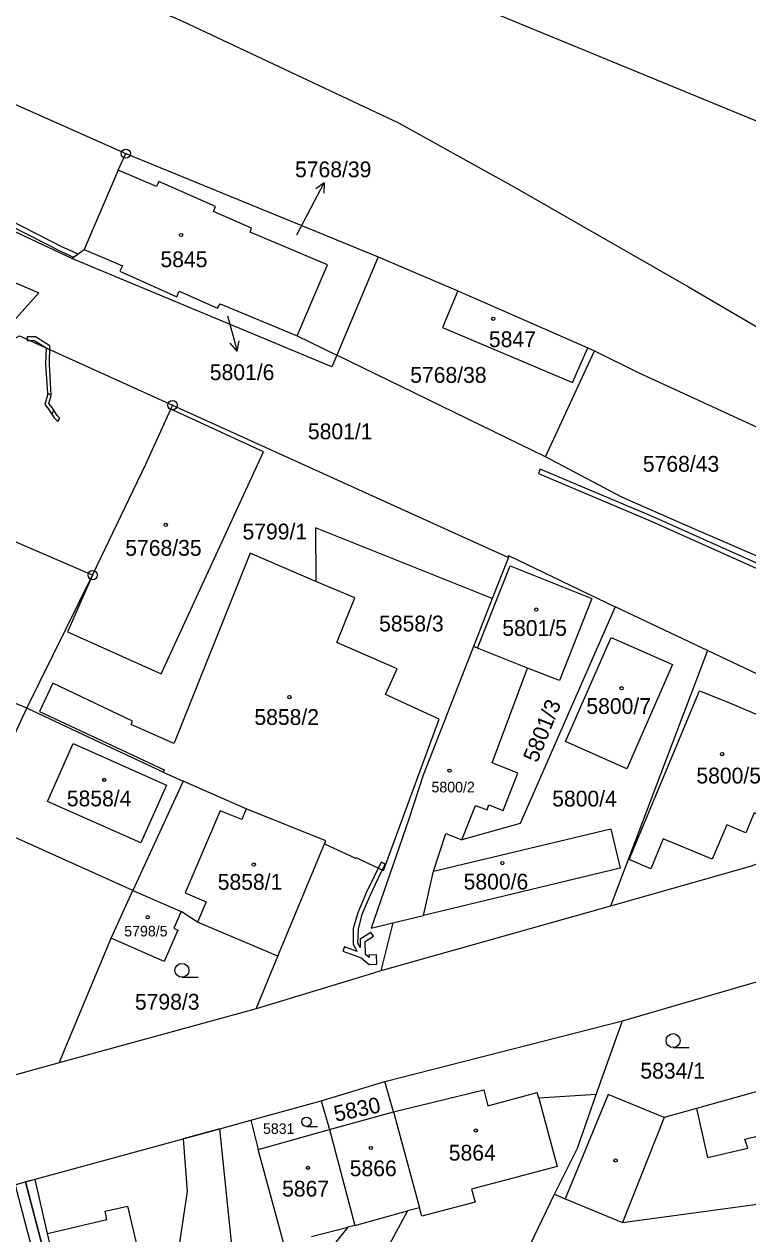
# Model space of a CAD drawing. Extents: x -644096 to -634268, y -1141430 to -1133463.
# Drawn here: x -639879.7 to -639801.8, y -1138714.8 to -1138584.7 of the extents above; entities that cross this region are included whole.
import ezdxf

# ---------------------------------------------------------------- set-up
doc = ezdxf.new("R2010")
doc.units = 0
for name, color, linetype in [('_CIVIL_CONSTRUCTION', 7, 'Continuous'), ('B_Hranice _3D', 7, 'Continuous'), ('M_Svah_Nasyp', 7, 'Continuous'), ('M_Svah_Zarez', 7, 'Continuous'), ('svrsek_osa_sjezdy', 7, 'Continuous'), ('svrsek_osa_terminal_VRT', 7, 'Continuous'), ('svrsek_osa_VRT', 7, 'Continuous'), ('svrsek_popisy_VRT', 7, 'Continuous'), ('terminal_VRT', 7, 'Continuous')]:
    doc.layers.add(name, color=color, linetype=linetype)

msp = doc.modelspace()

# ---------------------------------------------------------------- linework, layer by layer
at = {"layer": '_CIVIL_CONSTRUCTION'}
for centre, radius in [((-639868.78, -1138598.61), 0.5), ((-639868.78, -1138598.61), 0.0303), ((-639863.75, -1138625.67), 0.5), ((-639863.75, -1138625.67), 0.0303), ((-639872.35, -1138643.96), 0.5), ((-639872.35, -1138643.96), 0.0303)]:
    msp.add_circle(centre, radius, dxfattribs=at)
at = {"layer": 'B_Hranice _3D'}
for points in [[(-639883.08, -1138605.42), (-639875.81, -1138609.12), (-639874.75, -1138609.6), (-639874.41, -1138609.76), (-639873.94, -1138609.42), (-639874.53, -1138609.14), (-639875.59, -1138608.66), (-639882.84, -1138604.98)], [(-639796, -1138644.86), (-639812.03, -1138637.68), (-639824.18, -1138632.57), (-639824.35, -1138633.04), (-639812.23, -1138638.14), (-639796.2, -1138645.32)]]:
    msp.add_lwpolyline(points, dxfattribs=at)
for points in [[(-639879.4, -1138618.73), (-639878.61, -1138618.73), (-639877.35, -1138619.51), (-639877.41, -1138621.27), (-639877.21, -1138624.39), (-639876.8, -1138624.6), (-639877.01, -1138621.27), (-639876.95, -1138619.29), (-639878.49, -1138618.33), (-639879.4, -1138618.33)], [(-639877.2, -1138624.59), (-639877.51, -1138625.6), (-639877.16, -1138626), (-639876.75, -1138626.64), (-639876.54, -1138626.22), (-639876.84, -1138625.76), (-639877.07, -1138625.5), (-639876.8, -1138624.63), (-639876.8, -1138624.6), (-639877.21, -1138624.39)], [(-639876.08, -1138627.44), (-639875.89, -1138627.07), (-639876.18, -1138626.77), (-639876.54, -1138626.22), (-639876.75, -1138626.64), (-639876.5, -1138627.03)], [(-639841.29, -1138674.85), (-639842.06, -1138676.39), (-639842.92, -1138678.16), (-639843.82, -1138680.29), (-639844.31, -1138681.97), (-639844.3, -1138683.68), (-639843.88, -1138684.47), (-639845.24, -1138683.97), (-639845.42, -1138684.43), (-639843.46, -1138685.15), (-639842.58, -1138685.85), (-639841.78, -1138685.83), (-639841.81, -1138684.83), (-639842.61, -1138684.85), (-639842.6, -1138685.12), (-639842.97, -1138684.77), (-639843.01, -1138683.38), (-639842.13, -1138682.82), (-639842.41, -1138682.4), (-639843.56, -1138683.15), (-639843.54, -1138684.03), (-639843.8, -1138683.56), (-639843.75, -1138682.05), (-639843.34, -1138680.45), (-639842.46, -1138678.36), (-639841.62, -1138676.61), (-639840.85, -1138675.07)], [(-639857.2, -1138717.82), (-639858.66, -1138703.54), (-639862.62, -1138704.62), (-639862.16, -1138710.3), (-639864.08, -1138722.95), (-639864.7, -1138725.18), (-639872.57, -1138739.17), (-639873.31, -1138738.69), (-639878.9, -1138749.13), (-639881.3, -1138752.9), (-639881.96, -1138752.4), (-639887.58, -1138761.24), (-639885.52, -1138762.65), (-639882.69, -1138758.23), (-639878.22, -1138761.06), (-639873.21, -1138751.79), (-639859.75, -1138723.39)], [(-639896.28, -1138759.58), (-639894.81, -1138760.37), (-639878.16, -1138731.4), (-639875.19, -1138726.23), (-639878.01, -1138715.26), (-639879.56, -1138709.24), (-639880.69, -1138709.59), (-639879.18, -1138715.34), (-639877.32, -1138722.41), (-639876.67, -1138724.89), (-639879.22, -1138731.59)], [(-639875.19, -1138726.23), (-639874.78, -1138725.32), (-639877.2, -1138714.82), (-639878.54, -1138709), (-639879.56, -1138709.24), (-639878.01, -1138715.26)]]:
    msp.add_lwpolyline(points, close=True, dxfattribs=at)
at = {"layer": 'M_Svah_Nasyp'}
for p, q in [((-639877.2, -1138668.31), (-639874.45, -1138662.08)), ((-639874.45, -1138662.08), (-639864.41, -1138666.56)), ((-639864.41, -1138666.56), (-639867.17, -1138672.75)), ((-639867.17, -1138672.75), (-639877.2, -1138668.31)), ((-639858.61, -1138669.32), (-639862.38, -1138678.16)), ((-639856.3, -1138670.25), (-639858.61, -1138669.32)), ((-639855.81, -1138669.1), (-639856.3, -1138670.25)), ((-639862.38, -1138678.16), (-639860.15, -1138679.11)), ((-639860.15, -1138679.11), (-639861.06, -1138681.3)), ((-639839.96, -1138701.73), (-639830.26, -1138699.35)), ((-639830.26, -1138699.35), (-639829.8, -1138701.08)), ((-639829.8, -1138701.08), (-639824.49, -1138699.65)), ((-639824.33, -1138700.25), (-639824.49, -1138699.65)), ((-639807.35, -1138701.37), (-639806.17, -1138706.64)), ((-639810.82, -1138702.34), (-639815.32, -1138713.61)), ((-639802.16, -1138704.64), (-639797.65, -1138703.56)), ((-639801.85, -1138705.63), (-639802.16, -1138704.64)), ((-639851.79, -1138715.93), (-639854.54, -1138705.75)), ((-639806.17, -1138706.64), (-639801.85, -1138705.63)), ((-639844.14, -1138713.94), (-639838.45, -1138712.36)), ((-639848.81, -1138715.13), (-639844.87, -1138714.11))]:
    msp.add_line(p, q, dxfattribs=at)
at = {"layer": 'M_Svah_Zarez'}
for centre in [(-639862.83, -1138607.36), (-639829.23, -1138616.38), (-639864.48, -1138638.56), (-639824.6, -1138647.67), (-639815.42, -1138656.13), (-639851.17, -1138657.08), (-639804.6, -1138663.22), (-639833.94, -1138665), (-639871.11, -1138665.99), (-639855.01, -1138675.11), (-639828.26, -1138674.95), (-639866.43, -1138680.77), (-639831.12, -1138703.72), (-639842.41, -1138705.6), (-639816.07, -1138706.94), (-639849.19, -1138707.74)]:
    msp.add_circle(centre, 0.175, dxfattribs=at)
at = {"layer": 'svrsek_osa_sjezdy'}
for p, q in [((-639862.74, -1138687.24), (-639860.99, -1138687.24)), ((-639809.88, -1138694.8), (-639808.13, -1138694.8)), ((-639849.33, -1138703.28), (-639848.16, -1138703.28))]:
    msp.add_line(p, q, dxfattribs=at)
for centre, radius in [((-639862.74, -1138686.49), 0.75), ((-639809.88, -1138694.05), 0.75), ((-639849.34, -1138702.78), 0.502)]:
    msp.add_circle(centre, radius, dxfattribs=at)
at = {"layer": 'svrsek_osa_terminal_VRT'}
msp.add_arc((-642050.26, -1145189.6), 8802.25, 41.413152, 75.317049, dxfattribs=at)
at = {"layer": 'svrsek_popisy_VRT'}
for p, q in [((-639848.84, -1138604.39), (-639847.43, -1138601.74)), ((-639847.43, -1138601.74), (-639848.34, -1138602.39)), ((-639847.43, -1138601.74), (-639847.46, -1138602.86)), ((-639850.39, -1138607.34), (-639848.84, -1138604.39)), ((-639857.82, -1138616.05), (-639857.57, -1138616.95)), ((-639857.57, -1138616.95), (-639856.79, -1138619.85)), ((-639856.79, -1138619.85), (-639857.54, -1138619.01)), ((-639856.79, -1138619.85), (-639856.57, -1138618.75))]:
    msp.add_line(p, q, dxfattribs=at)
at = {"layer": 'terminal_VRT'}
for p, q in [((-639948.52, -1138563.23), (-639868.78, -1138598.61)), ((-639869.61, -1138600.38), (-639868.78, -1138598.61)), ((-639868.78, -1138598.61), (-639841.62, -1138609.7)), ((-639869.61, -1138600.38), (-639873.27, -1138608.93)), ((-639874.58, -1138609.89), (-639873.27, -1138608.93)), ((-639841.62, -1138609.7), (-639846.08, -1138620.29)), ((-639841.62, -1138609.7), (-639833.06, -1138613.36)), ((-639833.06, -1138613.36), (-639819.07, -1138619.52)), ((-639850.34, -1138618.22), (-639846.08, -1138620.29)), ((-639819.07, -1138619.52), (-639818.34, -1138619.82)), ((-639823.6, -1138631.23), (-639846.08, -1138620.29)), ((-639823.6, -1138631.23), (-639818.34, -1138619.82)), ((-639863.95, -1138626.11), (-639863.75, -1138625.67)), ((-639863.75, -1138625.67), (-639827.6, -1138642.06)), ((-639872.35, -1138643.96), (-639893.09, -1138635.03)), ((-639827.6, -1138642.06), (-639829.34, -1138646.48)), ((-639879.45, -1138658.29), (-639872.35, -1138643.96)), ((-639829.34, -1138646.48), (-639831.37, -1138651.64)), ((-639806.17, -1138652.08), (-639816.11, -1138647.37)), ((-639879.45, -1138658.29), (-639899.57, -1138649.85)), ((-639830.93, -1138651.81), (-639831.37, -1138651.64)), ((-639825.56, -1138653.97), (-639830.93, -1138651.81)), ((-639806.17, -1138652.08), (-639816.6, -1138679.6)), ((-639862.62, -1138666.12), (-639868.01, -1138677.89)), ((-639864.76, -1138665.18), (-639862.62, -1138666.12)), ((-639852.41, -1138684.96), (-639847.38, -1138672.89)), ((-639836.74, -1138680.58), (-639835.65, -1138675.8)), ((-639870.37, -1138683.03), (-639868.01, -1138677.89)), ((-639868.01, -1138677.89), (-639862.83, -1138680.17)), ((-639816.6, -1138679.6), (-639841.35, -1138686.53)), ((-639840.04, -1138681.37), (-639836.74, -1138680.58)), ((-639840.04, -1138681.37), (-639841.35, -1138686.53)), ((-639875.95, -1138696.45), (-639870.37, -1138683.03)), ((-639815.34, -1138691.91), (-639785.28, -1138683.21)), ((-639854.76, -1138690.64), (-639852.41, -1138684.96)), ((-639854.76, -1138690.64), (-639875.95, -1138696.45)), ((-639840.91, -1138698.45), (-639815.34, -1138691.91)), ((-639818.15, -1138699.85), (-639815.34, -1138691.91)), ((-639847.75, -1138700.54), (-639840.91, -1138698.45)), ((-639839.96, -1138701.73), (-639840.91, -1138698.45)), ((-639855.31, -1138702.62), (-639847.75, -1138700.54)), ((-639847.75, -1138700.54), (-639846.87, -1138703.61)), ((-639858.66, -1138703.54), (-639855.31, -1138702.62)), ((-639846.87, -1138703.61), (-639839.96, -1138701.73)), ((-639839.96, -1138701.73), (-639837.16, -1138712.05)), ((-639879.56, -1138709.24), (-639858.66, -1138703.54)), ((-639904.42, -1138716.1), (-639879.56, -1138709.24)), ((-639822.64, -1138710.57), (-639821.48, -1138711.06))]:
    msp.add_line(p, q, dxfattribs=at)
for points in [[(-639917.26, -1138540.19), (-639924.65, -1138557.22), (-639889.02, -1138572.79), (-639862.68, -1138584.34), (-639839.42, -1138595.29), (-639826.93, -1138602.23), (-639808.22, -1138612.94), (-639795.59, -1138620.34)], [(-639874.58, -1138609.89), (-639936.25, -1138580.84), (-639952.78, -1138573.65)], [(-639788.12, -1138602.87), (-639790.83, -1138602.31), (-639790.06, -1138599.58), (-639829.67, -1138583.28), (-639829.02, -1138579.47), (-639828.51, -1138576.48), (-639828.41, -1138575.87)], [(-639944.38, -1138585.04), (-639918.22, -1138596.48), (-639878.15, -1138613.6), (-639881.78, -1138617.65), (-639884.63, -1138620.63)], [(-639850.34, -1138618.22), (-639847.08, -1138610.56), (-639855.41, -1138607.05), (-639855.26, -1138606.62), (-639859.34, -1138604.82), (-639859.14, -1138604.28), (-639865.23, -1138601.61), (-639865.49, -1138602.15), (-639869.61, -1138600.38)], [(-639873.27, -1138608.93), (-639869.14, -1138610.69), (-639869.42, -1138611.27), (-639863.28, -1138614.02), (-639863.04, -1138613.39), (-639858.91, -1138615.24), (-639858.64, -1138614.77), (-639850.34, -1138618.22)], [(-639846.08, -1138620.29), (-639846.59, -1138621.54), (-639874.58, -1138609.89)], [(-639833.06, -1138613.36), (-639834.7, -1138617.32), (-639820.71, -1138623.25), (-639819.07, -1138619.52)], [(-639884.63, -1138620.63), (-639880.24, -1138618.22), (-639863.75, -1138625.67)], [(-639818.34, -1138619.82), (-639813.62, -1138622.15), (-639795.39, -1138630.56)], [(-639872.35, -1138643.96), (-639875.06, -1138650.06), (-639864.96, -1138654.57), (-639853.97, -1138630.7), (-639863.95, -1138626.11)], [(-639872.35, -1138643.96), (-639866.62, -1138632.02), (-639863.95, -1138626.11)], [(-639800.52, -1138642.07), (-639808.53, -1138638.6), (-639815.38, -1138635.59), (-639823.6, -1138631.23)], [(-639829.34, -1138646.48), (-639848.36, -1138638.87), (-639848.32, -1138644.63)], [(-639848.32, -1138644.63), (-639855.38, -1138641.59), (-639863.55, -1138661.95), (-639863.6, -1138662.08), (-639868.22, -1138660.04), (-639868.06, -1138659.68), (-639876.63, -1138655.6), (-639878.07, -1138658.64), (-639864.66, -1138664.9), (-639864.76, -1138665.18)], [(-639830.93, -1138651.81), (-639827.43, -1138642.96), (-639818.63, -1138646.48), (-639822.1, -1138655.29), (-639825.56, -1138653.97)], [(-639827.6, -1138642.06), (-639827.59, -1138641.86), (-639816.11, -1138647.37)], [(-639847.38, -1138672.89), (-639844.06, -1138674.42), (-639844.02, -1138674.33), (-639841.06, -1138675.73), (-639835.04, -1138659.45), (-639840.83, -1138656.8), (-639839.59, -1138654.06), (-639846.07, -1138651.22), (-639844.14, -1138646.42), (-639848.32, -1138644.63)], [(-639816.11, -1138647.37), (-639826.34, -1138670.69), (-639832.6, -1138672.44)], [(-639816.56, -1138650.68), (-639809.94, -1138653.59), (-639814.86, -1138664.79), (-639821.46, -1138661.87), (-639816.56, -1138650.68)], [(-639831.37, -1138651.64), (-639836.76, -1138665.48), (-639838.32, -1138670.23), (-639842.39, -1138681.95), (-639840.04, -1138681.37)], [(-639789.5, -1138671.04), (-639787.23, -1138669.62), (-639785.83, -1138667.93), (-639785.35, -1138665.32), (-639787.29, -1138661.01), (-639806.17, -1138652.08)], [(-639832.6, -1138672.44), (-639831.13, -1138668.75), (-639829.89, -1138669.21), (-639829.7, -1138668.68), (-639828.15, -1138669.28), (-639826.58, -1138665.26), (-639829.36, -1138664.17), (-639825.56, -1138653.97)], [(-639799.78, -1138670.16), (-639801.15, -1138669.55), (-639802.06, -1138671.7), (-639804.09, -1138670.84), (-639805.66, -1138674.53), (-639810.96, -1138672.32), (-639812.29, -1138675.55), (-639814.62, -1138674.56), (-639807.04, -1138656.4), (-639804.05, -1138657.61), (-639795.95, -1138661.03), (-639799.78, -1138670.16)], [(-639868.01, -1138677.89), (-639885.02, -1138670.26), (-639879.45, -1138658.29)], [(-639864.76, -1138665.18), (-639869.76, -1138662.84), (-639879.45, -1138658.29)], [(-639847.38, -1138672.89), (-639847.24, -1138672.56), (-639855.81, -1138669.1), (-639862.62, -1138666.12)], [(-639835.65, -1138675.8), (-639816.58, -1138671.26), (-639815.56, -1138675.49), (-639836.74, -1138680.58)], [(-639789.5, -1138671.04), (-639801.58, -1138675.33), (-639816.6, -1138679.6)], [(-639835.65, -1138675.8), (-639834.32, -1138671.75), (-639832.6, -1138672.44)], [(-639862.83, -1138680.17), (-639863.6, -1138681.94), (-639863.17, -1138682.18), (-639864.66, -1138685.52), (-639870.37, -1138683.03)], [(-639852.41, -1138684.96), (-639861.06, -1138681.3), (-639862.83, -1138680.17)], [(-639785.28, -1138683.21), (-639789.88, -1138697.27), (-639792.07, -1138688.98), (-639796.77, -1138690.25), (-639796.71, -1138690.55), (-639800.81, -1138691.67), (-639798.88, -1138699), (-639807.35, -1138701.37), (-639810.82, -1138702.34), (-639816.88, -1138699.83), (-639821.48, -1138711.06)], [(-639841.35, -1138686.53), (-639842.13, -1138686.8), (-639854.76, -1138690.64)], [(-639875.95, -1138696.45), (-639924.37, -1138709.82), (-639924.75, -1138709.35)], [(-639818.15, -1138699.85), (-639824.33, -1138700.25), (-639822.35, -1138707.59), (-639831.56, -1138710.03), (-639831.19, -1138711.44), (-639836.91, -1138712.95), (-639837.16, -1138712.05)], [(-639822.64, -1138710.57), (-639820.15, -1138705.61), (-639818.15, -1138699.85)], [(-639855.31, -1138702.62), (-639854.54, -1138705.75), (-639846.87, -1138703.61)], [(-639859.75, -1138723.39), (-639857.2, -1138717.82), (-639858.66, -1138703.54)], [(-639846.87, -1138703.61), (-639844.14, -1138713.94), (-639844.87, -1138714.11), (-639850.38, -1138720.98), (-639852.98, -1138726.58)], [(-639879.56, -1138709.24), (-639878.01, -1138715.26), (-639875.19, -1138726.23), (-639878.16, -1138731.4)], [(-639835.81, -1138736.43), (-639827.08, -1138719.84), (-639822.64, -1138710.57)], [(-639821.48, -1138711.06), (-639815.32, -1138713.61), (-639790.54, -1138710.24)], [(-639869.31, -1138727.8), (-639870.15, -1138724.25), (-639874.78, -1138725.32), (-639877.2, -1138714.82), (-639870.82, -1138713.3), (-639870.99, -1138712.41), (-639868.59, -1138711.85), (-639865.92, -1138723.27), (-639866.22, -1138723.34), (-639865.59, -1138725.98), (-639867, -1138727.24), (-639869.31, -1138727.8)], [(-639837.16, -1138712.05), (-639838.45, -1138712.36), (-639841.69, -1138718.36), (-639848.16, -1138729.21)]]:
    msp.add_lwpolyline(points, dxfattribs=at)

# ---------------------------------------------------------------- texts
at = {"layer": 'svrsek_osa_VRT'}
for s, height, p in [('5768/39', 1.7, (-639850.57, -1138601.15)), ('5845', 1.7, (-639865.05, -1138610.83)), ('5847', 1.7, (-639829.7, -1138619.43)), ('5801/6', 1.7, (-639859.74, -1138622.98)), ('5768/38', 1.7, (-639838.17, -1138623.27)), ('5801/1', 1.7, (-639849.18, -1138629.34)), ('5768/43', 1.7, (-639813.13, -1138632.84)), ('5799/1', 1.7, (-639856.22, -1138640.12)), ('5768/35', 1.7, (-639868.84, -1138641.88)), ('5858/3', 1.7, (-639841.52, -1138650.02)), ('5801/5', 1.7, (-639828.26, -1138650.5)), ('5800/7', 1.7, (-639819.21, -1138658.9)), ('5858/2', 1.7, (-639854.94, -1138660.08)), ('5800/5', 1.7, (-639807.37, -1138666.38)), ('5800/2', 1.14, (-639835.88, -1138667.34)), ('5858/4', 1.7, (-639875.13, -1138668.84)), ('5800/4', 1.7, (-639822.89, -1138668.86)), ('5858/1', 1.7, (-639858.89, -1138677.82)), ('5800/6', 1.7, (-639832.42, -1138677.79)), ('5798/5', 1.14, (-639868.95, -1138682.84)), ('5798/3', 1.7, (-639867.8, -1138690.72)), ('5834/1', 1.7, (-639813.4, -1138698.14)), ('5831', 1.14, (-639854.02, -1138704.09)), ('5864', 1.7, (-639834.02, -1138706.96)), ('5866', 1.7, (-639844.68, -1138708.64)), ('5867', 1.7, (-639851.96, -1138710.83))]:
    msp.add_text(s, height=height, dxfattribs=at).set_placement(p)
for s, rotation, p in [('5801/3', 68, (-639824.5, -1138664.23)), ('5830', 12, (-639846.19, -1138702.79))]:
    msp.add_text(s, height=1.7, rotation=rotation, dxfattribs=at).set_placement(p)

doc.saveas('drawing.dxf')
